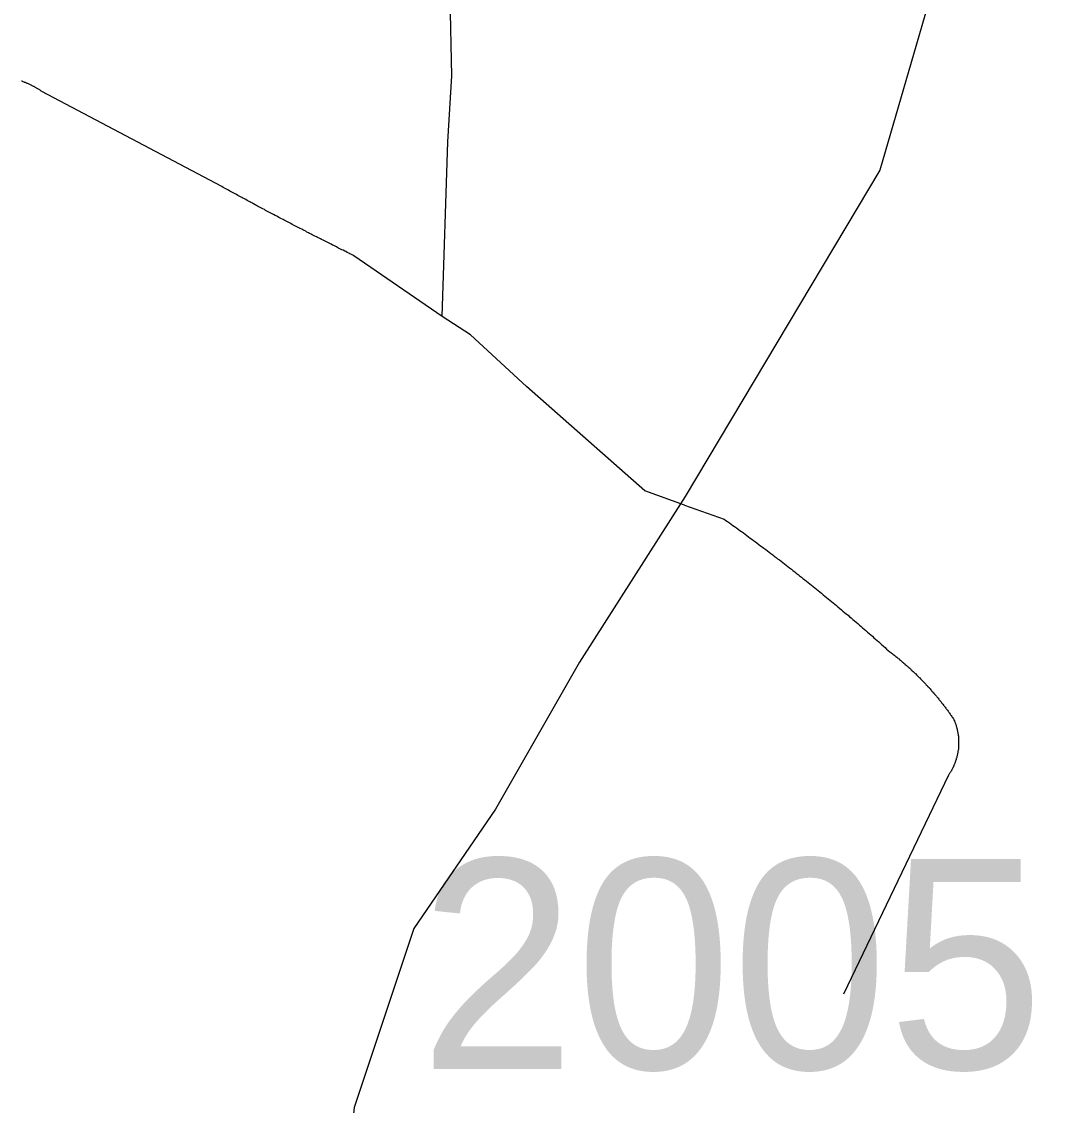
# Model space of a CAD drawing. Extents: x 1268485 to 1426702, y 514839 to 616766.
# Drawn here: x 1380314 to 1381037, y 563539 to 564301 of the extents above; entities that cross this region are included whole.
import ezdxf

# ---------------------------------------------------------------- set-up
doc = ezdxf.new("R2010")
doc.units = 0
for name, color, linetype in [('Old_Level_32', 7, 'Continuous'), ('Old_Level_35', 7, 'Continuous'), ('Old_Level_8', 7, 'Continuous')]:
    doc.layers.add(name, color=color, linetype=linetype)

msp = doc.modelspace()

# ---------------------------------------------------------------- linework, layer by layer
at = {"layer": 'Old_Level_32'}
msp.add_lwpolyline([(1382953.524, 566232.78), (1382782.39, 566091.659), (1382654.651, 565987.93), (1382241.986, 565636.094), (1382117.84, 565532.542), (1381945.903, 565385.805), (1381834.857, 565253.027), (1381764.438, 565155.476), (1381515.265, 564938.697), (1381352.759, 564808.629), (1381203.796, 564705.658), (1381006.083, 564515.976), (1380992.119, 564421.46), (1380956.263, 564330.138), (1380917.56, 564196.853), (1380780.676, 563967.497), (1380706.293, 563850.937), (1380647.267, 563747.501), (1380589.599, 563663.564), (1380547.659, 563537.659), (1380537.174, 563435.623), (1380579.114, 563039.547), (1380539.795, 562890.034), (1380491.765, 562776.936)], dxfattribs=at)
at = {"layer": 'Old_Level_35'}
for p, q in [((1380454.712, 564185.378), (1380327.99, 564252.276)), ((1380609.629, 564093.976), (1380547.6, 564136.729)), ((1380780.129, 563961.204), (1380808.016, 563951.516)), ((1380965.907, 563771.48), (1380891.985, 563617.332))]:
    msp.add_line(p, q, dxfattribs=at)
for points in [[(1380609.629, 564093.976), (1380613.525, 564216.802), (1380616.498, 564263.246), (1380615.267, 564318.867), (1380618.548, 564364.234), (1380619.471, 564417.445), (1380616.6, 564453.176), (1380614.037, 564480.294), (1380609.218, 564499.21)], [(1380327.99, 564252.276), (1380327.579, 564252.583), (1380327.272, 564252.788), (1380326.759, 564253.148), (1380326.349, 564253.353), (1380326.042, 564253.609), (1380325.529, 564253.916), (1380325.119, 564254.173), (1380324.709, 564254.429), (1380324.299, 564254.686), (1380323.888, 564254.942), (1380323.478, 564255.198), (1380322.966, 564255.454), (1380322.658, 564255.711), (1380322.146, 564255.864), (1380321.735, 564256.121), (1380321.223, 564256.377), (1380320.915, 564256.582), (1380320.403, 564256.839), (1380319.992, 564256.992), (1380319.48, 564257.249), (1380319.172, 564257.454), (1380318.66, 564257.607), (1380318.25, 564257.812), (1380317.737, 564258.017), (1380317.224, 564258.172), (1380316.917, 564258.377), (1380316.404, 564258.582), (1380315.891, 564258.735), (1380315.481, 564258.94), (1380314.969, 564259.145), (1380314.456, 564259.248), (1380314.148, 564259.453), (1380313.636, 564259.607)], [(1380547.6, 564136.729), (1380546.78, 564137.242), (1380545.755, 564137.703), (1380544.73, 564138.164), (1380543.909, 564138.677), (1380542.884, 564139.139), (1380541.961, 564139.651), (1380541.039, 564140.062), (1380540.013, 564140.574), (1380539.091, 564140.984), (1380538.168, 564141.497), (1380537.245, 564141.958), (1380536.22, 564142.42), (1380535.297, 564142.932), (1380534.374, 564143.393), (1380533.349, 564143.855), (1380532.529, 564144.316), (1380531.504, 564144.829), (1380530.581, 564145.29), (1380529.658, 564145.751), (1380528.633, 564146.264), (1380527.71, 564146.726), (1380526.788, 564147.187), (1380525.865, 564147.699), (1380524.84, 564148.109), (1380524.019, 564148.622), (1380522.994, 564149.135), (1380521.969, 564149.647), (1380521.149, 564150.057), (1380520.123, 564150.57), (1380519.201, 564151.083), (1380518.278, 564151.493), (1380517.355, 564152.005), (1380516.33, 564152.518), (1380515.51, 564152.98), (1380514.484, 564153.441), (1380513.664, 564153.953), (1380512.639, 564154.415), (1380511.614, 564154.928), (1380510.793, 564155.389), (1380509.768, 564155.851), (1380508.845, 564156.363), (1380507.923, 564156.876), (1380507, 564157.388), (1380505.975, 564157.799), (1380505.155, 564158.311), (1380504.129, 564158.824), (1380503.207, 564159.336), (1380502.284, 564159.797), (1380501.361, 564160.31), (1380500.336, 564160.772), (1380499.516, 564161.233), (1380498.49, 564161.745), (1380497.67, 564162.258), (1380496.645, 564162.771), (1380495.722, 564163.232), (1380494.799, 564163.745), (1380493.877, 564164.258), (1380492.851, 564164.77), (1380492.031, 564165.18), (1380491.006, 564165.693), (1380490.083, 564166.206), (1380489.16, 564166.667), (1380488.238, 564167.179), (1380487.212, 564167.692), (1380486.392, 564168.205), (1380485.367, 564168.666), (1380484.547, 564169.179), (1380483.522, 564169.692), (1380482.599, 564170.204), (1380481.676, 564170.665), (1380480.753, 564171.178), (1380479.728, 564171.69), (1380478.908, 564172.203), (1380477.985, 564172.665), (1380476.96, 564173.177), (1380476.14, 564173.69), (1380475.114, 564174.203), (1380474.294, 564174.664), (1380473.269, 564175.176), (1380472.346, 564175.689), (1380471.423, 564176.253), (1380470.501, 564176.766), (1380469.475, 564177.227), (1380468.655, 564177.739), (1380467.733, 564178.252), (1380466.707, 564178.765), (1380465.887, 564179.226), (1380464.862, 564179.739), (1380464.042, 564180.303), (1380463.016, 564180.815), (1380462.094, 564181.328), (1380461.171, 564181.79), (1380460.248, 564182.302), (1380459.325, 564182.815), (1380458.403, 564183.328), (1380457.48, 564183.891), (1380456.455, 564184.353), (1380455.634, 564184.865), (1380454.712, 564185.378)], [(1380780.129, 563961.204), (1380752.242, 563971.355), (1380668.889, 564044.815), (1380629.621, 564081.109), (1380609.629, 564093.976)], [(1380808.016, 563951.516), (1380809.247, 563950.644), (1380810.477, 563949.773), (1380811.707, 563948.85), (1380812.835, 563947.979), (1380814.168, 563947.108), (1380815.398, 563946.236), (1380816.629, 563945.313), (1380817.859, 563944.442), (1380818.987, 563943.57), (1380820.217, 563942.699), (1380821.55, 563941.827), (1380822.78, 563940.853), (1380823.908, 563939.982), (1380825.138, 563939.11), (1380826.369, 563938.188), (1380827.599, 563937.316), (1380828.727, 563936.445), (1380829.957, 563935.522), (1380831.29, 563934.65), (1380832.418, 563933.677), (1380833.648, 563932.805), (1380834.878, 563931.882), (1380836.006, 563931.011), (1380837.236, 563930.088), (1380838.467, 563929.165), (1380839.594, 563928.243), (1380840.825, 563927.32), (1380842.158, 563926.448), (1380843.285, 563925.525), (1380844.516, 563924.552), (1380845.643, 563923.68), (1380846.874, 563922.757), (1380848.104, 563921.834), (1380849.232, 563920.963), (1380850.462, 563919.989), (1380851.59, 563919.066), (1380852.923, 563918.143), (1380854.051, 563917.17), (1380855.281, 563916.247), (1380856.409, 563915.375), (1380857.639, 563914.453), (1380858.767, 563913.479), (1380859.997, 563912.556), (1380861.125, 563911.634), (1380862.355, 563910.711), (1380863.483, 563909.736), (1380864.713, 563908.814), (1380865.841, 563907.891), (1380867.174, 563906.917), (1380868.302, 563905.943), (1380869.532, 563905.02), (1380870.66, 563904.047), (1380871.788, 563903.124), (1380873.018, 563902.201), (1380874.146, 563901.227), (1380875.274, 563900.253), (1380876.504, 563899.33), (1380877.632, 563898.356), (1380878.862, 563897.382), (1380879.99, 563896.46), (1380881.118, 563895.485), (1380882.348, 563894.512), (1380883.476, 563893.589), (1380884.603, 563892.615), (1380885.834, 563891.641), (1380886.961, 563890.667), (1380888.089, 563889.693), (1380889.217, 563888.77), (1380890.55, 563887.745), (1380891.575, 563886.822), (1380892.703, 563885.797), (1380893.831, 563884.874), (1380895.164, 563883.9), (1380896.291, 563882.875), (1380897.419, 563881.952), (1380898.547, 563880.927), (1380899.675, 563879.953), (1380900.905, 563878.979), (1380902.033, 563878.005), (1380903.161, 563876.98), (1380904.288, 563876.005), (1380905.416, 563875.083), (1380906.544, 563874.057), (1380907.774, 563873.084), (1380908.902, 563872.058), (1380910.03, 563871.084), (1380911.158, 563870.059), (1380912.285, 563869.085), (1380913.413, 563868.111), (1380914.541, 563867.137), (1380915.669, 563866.112), (1380916.797, 563865.138), (1380917.924, 563864.112), (1380918.95, 563863.139), (1380920.077, 563862.062), (1380921.205, 563861.088), (1380922.333, 563860.063), (1380923.461, 563859.088), (1380924.589, 563858.063)], [(1380924.589, 563858.063), (1380925.204, 563857.705), (1380925.716, 563857.243), (1380926.229, 563856.885), (1380926.742, 563856.423), (1380927.357, 563856.064), (1380927.869, 563855.603), (1380928.382, 563855.244), (1380928.895, 563854.834), (1380929.407, 563854.372), (1380929.92, 563854.014), (1380930.33, 563853.552), (1380931.048, 563853.142), (1380931.458, 563852.681), (1380931.97, 563852.322), (1380932.483, 563851.861), (1380932.996, 563851.451), (1380933.508, 563850.989), (1380934.021, 563850.579), (1380934.534, 563850.118), (1380935.046, 563849.708), (1380935.456, 563849.246), (1380935.969, 563848.836), (1380936.482, 563848.375), (1380936.994, 563847.913), (1380937.507, 563847.503), (1380938.019, 563847.042), (1380938.532, 563846.632), (1380939.045, 563846.17), (1380939.455, 563845.76), (1380939.967, 563845.247), (1380940.378, 563844.837), (1380940.89, 563844.376), (1380941.403, 563843.915), (1380941.915, 563843.454), (1380942.326, 563842.992), (1380942.838, 563842.582), (1380943.351, 563842.069), (1380943.761, 563841.608), (1380944.274, 563841.146), (1380944.786, 563840.685), (1380945.299, 563840.173), (1380945.606, 563839.763), (1380946.119, 563839.25), (1380946.632, 563838.788), (1380947.144, 563838.327), (1380947.452, 563837.866), (1380947.964, 563837.353), (1380948.477, 563836.892), (1380948.887, 563836.43), (1380949.4, 563835.918), (1380949.912, 563835.457), (1380950.22, 563834.944), (1380950.733, 563834.482), (1380951.143, 563834.021), (1380951.655, 563833.509), (1380952.168, 563832.996), (1380952.476, 563832.483), (1380952.988, 563832.022), (1380953.398, 563831.509), (1380953.911, 563830.996), (1380954.219, 563830.484), (1380954.731, 563830.023), (1380955.141, 563829.51), (1380955.654, 563828.998), (1380955.962, 563828.485), (1380956.474, 563828.023), (1380956.884, 563827.51), (1380957.294, 563826.998), (1380957.704, 563826.485), (1380958.115, 563825.922), (1380958.627, 563825.46), (1380959.037, 563824.947), (1380959.345, 563824.435), (1380959.858, 563823.871), (1380960.268, 563823.359), (1380960.575, 563822.897), (1380960.985, 563822.333), (1380961.498, 563821.821), (1380961.908, 563821.308), (1380962.216, 563820.744), (1380962.728, 563820.231), (1380963.138, 563819.668), (1380963.548, 563819.206), (1380963.856, 563818.642), (1380964.266, 563818.13), (1380964.676, 563817.565), (1380965.086, 563817.053), (1380965.496, 563816.489), (1380965.907, 563815.925), (1380966.214, 563815.412), (1380966.624, 563814.9), (1380967.034, 563814.336), (1380967.342, 563813.824), (1380967.752, 563813.259), (1380968.162, 563812.696), (1380968.47, 563812.183), (1380968.88, 563811.619), (1380969.29, 563811.055), (1380969.597, 563810.491)], [(1380969.597, 563810.491), (1380969.7, 563810.133), (1380970.008, 563809.773), (1380970.11, 563809.363), (1380970.213, 563809.005), (1380970.418, 563808.646), (1380970.52, 563808.185), (1380970.725, 563807.825), (1380970.828, 563807.415), (1380971.033, 563807.057), (1380971.135, 563806.647), (1380971.238, 563806.237), (1380971.34, 563805.877), (1380971.545, 563805.417), (1380971.545, 563805.057), (1380971.648, 563804.699), (1380971.751, 563804.237), (1380971.853, 563803.879), (1380971.956, 563803.417), (1380971.956, 563803.058), (1380972.161, 563802.648), (1380972.263, 563802.238), (1380972.263, 563801.828), (1380972.366, 563801.418), (1380972.468, 563801.008), (1380972.468, 563800.649), (1380972.673, 563800.188), (1380972.673, 563799.828), (1380972.673, 563799.367), (1380972.776, 563799.008), (1380972.776, 563798.547), (1380972.776, 563798.188), (1380972.878, 563797.727), (1380972.878, 563797.317), (1380972.878, 563796.958), (1380972.878, 563796.497), (1380972.981, 563796.138), (1380972.981, 563795.677), (1380972.981, 563795.266), (1380972.981, 563794.856), (1380972.981, 563794.446), (1380972.981, 563794.087), (1380972.981, 563793.626), (1380972.981, 563793.164), (1380972.981, 563792.806), (1380972.981, 563792.396), (1380972.878, 563791.934), (1380972.878, 563791.576), (1380972.878, 563791.114), (1380972.878, 563790.755), (1380972.776, 563790.294), (1380972.776, 563789.935), (1380972.776, 563789.525), (1380972.673, 563789.063), (1380972.673, 563788.705), (1380972.468, 563788.243), (1380972.468, 563787.885), (1380972.366, 563787.423), (1380972.366, 563787.064), (1380972.263, 563786.603), (1380972.161, 563786.244), (1380972.161, 563785.834), (1380971.956, 563785.424), (1380971.853, 563785.014), (1380971.751, 563784.604), (1380971.751, 563784.244), (1380971.648, 563783.834), (1380971.545, 563783.424), (1380971.34, 563783.014), (1380971.238, 563782.604), (1380971.135, 563782.246), (1380971.033, 563781.886), (1380970.828, 563781.425), (1380970.725, 563781.066), (1380970.623, 563780.708), (1380970.52, 563780.298), (1380970.418, 563779.888), (1380970.11, 563779.477), (1380970.008, 563779.118), (1380969.905, 563778.76), (1380969.7, 563778.4), (1380969.495, 563777.99), (1380969.392, 563777.632), (1380969.29, 563777.273), (1380968.982, 563776.863), (1380968.88, 563776.504), (1380968.675, 563776.145), (1380968.47, 563775.735), (1380968.265, 563775.376), (1380968.162, 563775.017), (1380967.855, 563774.71), (1380967.649, 563774.299), (1380967.547, 563773.941), (1380967.239, 563773.582), (1380967.034, 563773.274), (1380966.829, 563772.864), (1380966.624, 563772.557), (1380966.419, 563772.198), (1380966.112, 563771.788), (1380965.907, 563771.48)]]:
    msp.add_lwpolyline(points, dxfattribs=at)

# ---------------------------------------------------------------- texts
at = {"layer": 'Old_Level_8'}
msp.add_text('2005', height=147.6375, dxfattribs=at).set_placement((1380593.706, 563564.736))

doc.saveas('drawing.dxf')
